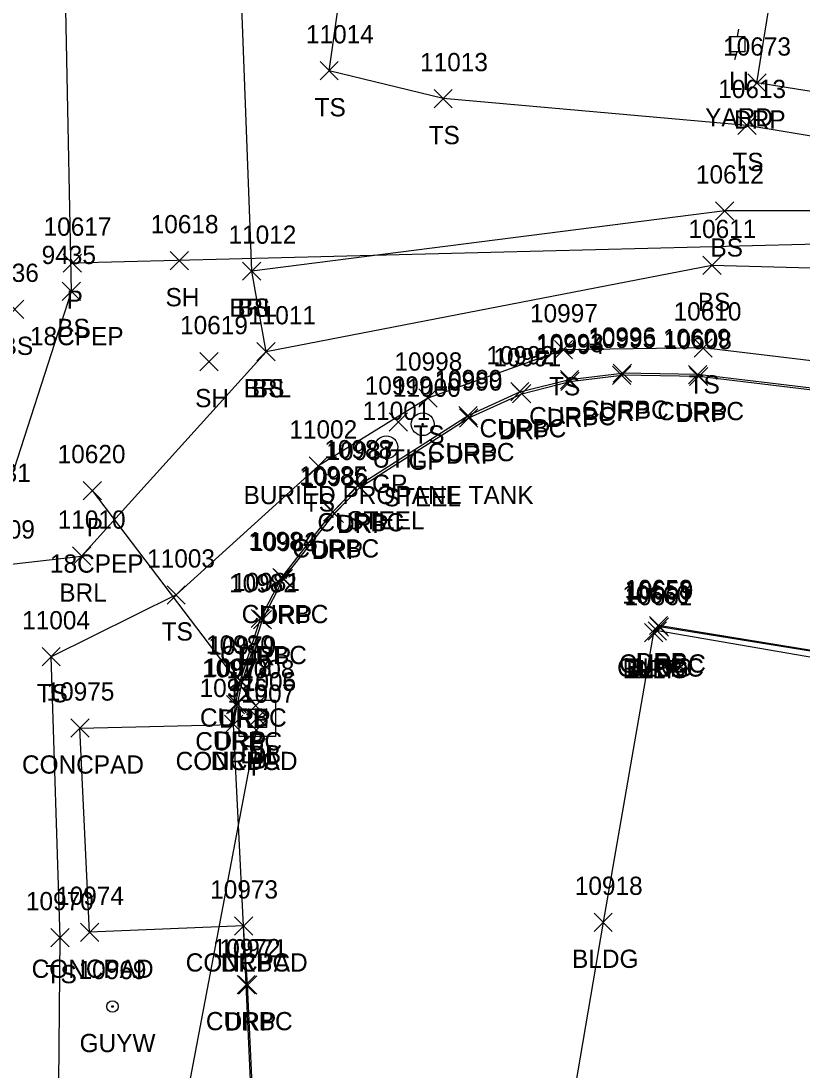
# Model space of a CAD drawing. Extents: x 1769141 to 1770911, y 735471 to 741449.
# Drawn here: x 1770303.8 to 1770389.5, y 738783 to 738898 of the extents above; entities that cross this region are included whole.
import ezdxf

# ---------------------------------------------------------------- set-up
doc = ezdxf.new("R2010")
doc.units = 0
for name, color, linetype in [('D_A', 7, 'Continuous'), ('D_C', 7, 'Continuous'), ('D_I', 7, 'Continuous'), ('D_TIC', 7, 'Continuous'), ('DCP', 7, 'Continuous'), ('DS', 7, 'Continuous'), ('L_A', 7, 'Continuous'), ('L_I', 7, 'Continuous'), ('L_TIC', 7, 'Continuous'), ('LABL', 7, 'Continuous'), ('LBC', 7, 'Continuous'), ('LELB', 7, 'Continuous'), ('LS', 7, 'Continuous'), ('R_A', 7, 'Continuous'), ('R_C', 7, 'Continuous'), ('R_I', 7, 'Continuous'), ('R_TIC', 7, 'Continuous'), ('RC', 7, 'Continuous'), ('RDP', 7, 'Continuous'), ('RGP', 7, 'Continuous'), ('U_A', 7, 'Continuous'), ('U_C', 7, 'Continuous'), ('U_I', 7, 'Continuous'), ('UDEFAULT', 7, 'Continuous'), ('ULP', 7, 'Continuous'), ('UPGW', 7, 'Continuous')]:
    doc.layers.add(name, color=color, linetype=linetype)

msp = doc.modelspace()

# ---------------------------------------------------------------- linework, layer by layer
at = {"layer": 'D_TIC'}
for points in [[(1770308.47, 738870.44), (1770310.47, 738872.44)], [(1770310.47, 738870.44), (1770308.47, 738872.44)], [(1770310.66, 738845.52), (1770312.66, 738847.52)], [(1770312.66, 738845.52), (1770310.66, 738847.52)], [(1770328.56, 738821.95), (1770330.56, 738823.95)], [(1770330.56, 738821.95), (1770328.56, 738823.95)], [(1770328.8, 738820.62), (1770330.8, 738822.62)], [(1770330.8, 738820.62), (1770328.8, 738822.62)], [(1770328.65, 738819.27), (1770330.65, 738821.27)], [(1770330.65, 738819.27), (1770328.65, 738821.27)]]:
    msp.add_lwpolyline(points, dxfattribs=at)
at = {"layer": 'DCP'}
for points in [[(1770447.14, 738874.96), (1770309.47, 738871.44)], [(1770311.66, 738846.52), (1770329.56, 738822.95)], [(1770316.85, 738752.59), (1770329.65, 738820.27)]]:
    msp.add_lwpolyline(points, dxfattribs=at)
at = {"layer": 'DS'}
for p, q in [((1770327.75, 738823.56), (1770331.75, 738823.56)), ((1770327.75, 738819.56), (1770327.75, 738823.56)), ((1770331.75, 738823.56), (1770331.75, 738819.56)), ((1770328.75, 738820.56), (1770328.75, 738822.56)), ((1770328.75, 738822.56), (1770330.75, 738822.56)), ((1770330.75, 738822.56), (1770330.75, 738820.56)), ((1770329.76, 738821.56), (1770329.76, 738821.56)), ((1770329.76, 738821.56), (1770329.76, 738821.56)), ((1770330.75, 738820.56), (1770328.75, 738820.56)), ((1770331.75, 738819.56), (1770327.75, 738819.56))]:
    msp.add_line(p, q, dxfattribs=at)
at = {"layer": 'L_TIC'}
for points in [[(1770336.62, 738891.52), (1770338.62, 738893.52)], [(1770338.62, 738891.52), (1770336.62, 738893.52)], [(1770349.12, 738888.47), (1770351.12, 738890.47)], [(1770351.12, 738888.47), (1770349.12, 738890.47)], [(1770382.42, 738885.53), (1770384.42, 738887.53)], [(1770384.42, 738885.53), (1770382.42, 738887.53)], [(1770379.98, 738876.16), (1770381.98, 738878.16)], [(1770381.98, 738876.16), (1770379.98, 738878.16)], [(1770320.21, 738870.71), (1770322.21, 738872.71)], [(1770322.21, 738870.71), (1770320.21, 738872.71)], [(1770328.13, 738869.56), (1770330.13, 738871.56)], [(1770330.13, 738869.56), (1770328.13, 738871.56)], [(1770328.13, 738869.56), (1770330.13, 738871.56)], [(1770330.13, 738869.56), (1770328.13, 738871.56)], [(1770378.59, 738870.19), (1770380.59, 738872.19)], [(1770380.59, 738870.19), (1770378.59, 738872.19)], [(1770308.37, 738867.34), (1770310.37, 738869.34)], [(1770310.37, 738867.34), (1770308.37, 738869.34)], [(1770302.17, 738865.38), (1770304.17, 738867.38)], [(1770304.17, 738865.38), (1770302.17, 738867.38)], [(1770329.71, 738860.73), (1770331.71, 738862.73)], [(1770331.71, 738860.73), (1770329.71, 738862.73)], [(1770329.71, 738860.73), (1770331.71, 738862.73)], [(1770331.71, 738860.73), (1770329.71, 738862.73)], [(1770362.31, 738860.95), (1770364.31, 738862.95)], [(1770364.31, 738860.95), (1770362.31, 738862.95)], [(1770377.62, 738861.15), (1770379.62, 738863.15)], [(1770379.62, 738861.15), (1770377.62, 738863.15)], [(1770323.44, 738859.65), (1770325.44, 738861.65)], [(1770325.44, 738859.65), (1770323.44, 738861.65)], [(1770347.45, 738855.66), (1770349.45, 738857.66)], [(1770349.45, 738855.66), (1770347.45, 738857.66)], [(1770335.44, 738848.22), (1770337.44, 738850.22)], [(1770337.44, 738848.22), (1770335.44, 738850.22)], [(1770309.49, 738838.34), (1770311.49, 738840.34)], [(1770311.49, 738838.34), (1770309.49, 738840.34)], [(1770319.85, 738834.08), (1770321.85, 738836.08)], [(1770321.85, 738834.08), (1770319.85, 738836.08)], [(1770372.19, 738829.95), (1770374.19, 738831.95)], [(1770374.19, 738829.95), (1770372.19, 738831.95)], [(1770372.6, 738830.13), (1770374.6, 738832.13)], [(1770374.6, 738830.13), (1770372.6, 738832.13)], [(1770306.15, 738827.31), (1770308.15, 738829.31)], [(1770308.15, 738827.31), (1770306.15, 738829.31)], [(1770306.15, 738827.31), (1770308.15, 738829.31)], [(1770308.15, 738827.31), (1770306.15, 738829.31)], [(1770309.31, 738819.5), (1770311.31, 738821.5)], [(1770311.31, 738819.5), (1770309.31, 738821.5)], [(1770326.15, 738819.89), (1770328.15, 738821.89)], [(1770328.15, 738819.89), (1770326.15, 738821.89)], [(1770366.66, 738798.21), (1770368.66, 738800.21)], [(1770368.66, 738798.21), (1770366.66, 738800.21)], [(1770310.36, 738797.12), (1770312.36, 738799.12)], [(1770312.36, 738797.12), (1770310.36, 738799.12)], [(1770327.25, 738797.81), (1770329.25, 738799.81)], [(1770329.25, 738797.81), (1770327.25, 738799.81)], [(1770307.13, 738796.53), (1770309.13, 738798.53)], [(1770309.13, 738796.53), (1770307.13, 738798.53)]]:
    msp.add_lwpolyline(points, dxfattribs=at)
at = {"layer": 'LABL'}
msp.add_lwpolyline([(1770301.12, 738838.26), (1770310.49, 738839.34), (1770330.71, 738861.73), (1770329.13, 738870.56), (1770327.4, 738916.95), (1770327.4, 738949.93), (1770323.84, 738997.9), (1770319.24, 739057.78)], dxfattribs=at)
at = {"layer": 'LBC'}
msp.add_lwpolyline([(1770355.73, 738726.42), (1770369.22, 738724.05), (1770376.65, 738722.75), (1770406.47, 738717.79), (1770405, 738709.95), (1770471.46, 738698.65), (1770482.87, 738764.69), (1770474.89, 738765.91), (1770480.75, 738799.69), (1770482.75, 738812.2), (1770482.74, 738812.43), (1770446.14, 738818.58), (1770408.11, 738825.21), (1770373.6, 738831.13), (1770373.19, 738830.95), (1770367.66, 738799.21), (1770361.53, 738763.21), (1770355.28, 738727.34)], dxfattribs=at)
at = {"layer": 'LELB'}
for points in [[(1770295.05, 738846.25), (1770301.67, 738844.46), (1770309.37, 738868.34), (1770308.29, 738922.87), (1770311.35, 738976.65), (1770313.73, 739027.43), (1770311.62, 739066.24), (1770308.24, 739091.62), (1770304.62, 739140.64), (1770305.1, 739176.18), (1770308.81, 739183.54)], [(1770580.79, 738863.86), (1770564.48, 738865.47), (1770543.38, 738868.95), (1770513.7, 738872.26), (1770461.13, 738876.61), (1770422.07, 738880.14), (1770383.42, 738886.53), (1770350.12, 738889.47), (1770337.62, 738892.52), (1770340.95, 738915.92), (1770342.1, 738948.84), (1770346.55, 738996.47), (1770341.4, 739000.6), (1770372.72, 739000.93), (1770395.17, 738998.49)], [(1770576.97, 738855.59), (1770564.55, 738860.34), (1770541.03, 738860.89), (1770512.78, 738864.69), (1770460.85, 738870.77), (1770421.54, 738877.17), (1770380.98, 738877.16), (1770329.13, 738870.56)], [(1770575.43, 738851.51), (1770564.62, 738854.06), (1770539.97, 738856.14), (1770512.9, 738854.36), (1770460.5, 738867.23), (1770420.36, 738870.08), (1770379.59, 738871.19), (1770330.71, 738861.73)], [(1770560.33, 738844.07), (1770537.38, 738847.06), (1770512.74, 738849.09), (1770458.64, 738853.08), (1770418.83, 738857.32), (1770378.62, 738862.15), (1770363.31, 738861.95), (1770348.45, 738856.66), (1770336.44, 738849.22), (1770320.85, 738835.08), (1770307.15, 738828.31)], [(1770329.94, 738652.83), (1770331.38, 738692.37), (1770329.06, 738732.37), (1770326.06, 738764.28), (1770316.4, 738767.86), (1770307.84, 738765.69), (1770308.13, 738797.53), (1770307.15, 738828.31)]]:
    msp.add_lwpolyline(points, dxfattribs=at)
at = {"layer": 'LS'}
msp.add_lwpolyline([(1770328.25, 738798.81), (1770311.36, 738798.12), (1770310.31, 738820.5), (1770327.15, 738820.89)], dxfattribs=at)
at = {"layer": 'R_TIC'}
for points in [[(1770383.52, 738890.18), (1770385.52, 738892.18)], [(1770385.52, 738890.18), (1770383.52, 738892.18)], [(1770368.7, 738858.15), (1770370.7, 738860.15)], [(1770370.7, 738858.15), (1770368.7, 738860.15)], [(1770368.7, 738858.15), (1770370.7, 738860.15)], [(1770370.7, 738858.15), (1770368.7, 738860.15)], [(1770368.76, 738858.38), (1770370.76, 738860.38)], [(1770370.76, 738858.38), (1770368.76, 738860.38)], [(1770368.76, 738858.38), (1770370.76, 738860.38)], [(1770370.76, 738858.38), (1770368.76, 738860.38)], [(1770377.01, 738858.23), (1770379.01, 738860.23)], [(1770379.01, 738858.23), (1770377.01, 738860.23)], [(1770377.13, 738858.02), (1770379.13, 738860.02)], [(1770379.13, 738858.02), (1770377.13, 738860.02)], [(1770362.97, 738857.67), (1770364.97, 738859.67)], [(1770364.97, 738857.67), (1770362.97, 738859.67)], [(1770363.02, 738857.48), (1770365.02, 738859.48)], [(1770365.02, 738857.48), (1770363.02, 738859.48)], [(1770357.53, 738856.35), (1770359.53, 738858.35)], [(1770359.53, 738856.35), (1770357.53, 738858.35)], [(1770357.73, 738856.13), (1770359.73, 738858.13)], [(1770359.73, 738856.13), (1770357.73, 738858.13)], [(1770351.85, 738853.73), (1770353.85, 738855.73)], [(1770353.85, 738853.73), (1770351.85, 738855.73)], [(1770351.93, 738853.47), (1770353.93, 738855.47)], [(1770353.93, 738853.47), (1770351.93, 738855.47)], [(1770339.76, 738846.05), (1770341.76, 738848.05)], [(1770341.76, 738846.05), (1770339.76, 738848.05)], [(1770340, 738845.86), (1770342, 738847.86)], [(1770342, 738845.86), (1770340, 738847.86)], [(1770337.01, 738843.18), (1770339.01, 738845.18)], [(1770339.01, 738843.18), (1770337.01, 738845.18)], [(1770337.21, 738843.01), (1770339.21, 738845.01)], [(1770339.21, 738843.01), (1770337.21, 738845.01)], [(1770331.44, 738835.99), (1770333.44, 738837.99)], [(1770333.44, 738835.99), (1770331.44, 738837.99)], [(1770331.61, 738835.88), (1770333.61, 738837.88)], [(1770333.61, 738835.88), (1770331.61, 738837.88)], [(1770329.08, 738831.5), (1770331.08, 738833.5)], [(1770331.08, 738831.5), (1770329.08, 738833.5)], [(1770329.32, 738831.36), (1770331.32, 738833.36)], [(1770331.32, 738831.36), (1770329.32, 738833.36)], [(1770372.73, 738830.73), (1770374.73, 738832.73)], [(1770374.73, 738830.73), (1770372.73, 738832.73)], [(1770372.83, 738830.57), (1770374.83, 738832.57)], [(1770374.83, 738830.57), (1770372.83, 738832.57)], [(1770372.19, 738829.95), (1770374.19, 738831.95)], [(1770374.19, 738829.95), (1770372.19, 738831.95)], [(1770372.6, 738830.13), (1770374.6, 738832.13)], [(1770374.6, 738830.13), (1770372.6, 738832.13)], [(1770326.88, 738824.65), (1770328.88, 738826.65)], [(1770328.88, 738824.65), (1770326.88, 738826.65)], [(1770327.07, 738824.53), (1770329.07, 738826.53)], [(1770329.07, 738824.53), (1770327.07, 738826.53)], [(1770326.36, 738822.05), (1770328.36, 738824.05)], [(1770328.36, 738822.05), (1770326.36, 738824.05)], [(1770326.56, 738822.12), (1770328.56, 738824.12)], [(1770328.56, 738822.12), (1770326.56, 738824.12)], [(1770326.15, 738819.89), (1770328.15, 738821.89)], [(1770328.15, 738819.89), (1770326.15, 738821.89)], [(1770326.15, 738819.89), (1770328.15, 738821.89)], [(1770328.15, 738819.89), (1770326.15, 738821.89)], [(1770327.25, 738797.81), (1770329.25, 738799.81)], [(1770329.25, 738797.81), (1770327.25, 738799.81)], [(1770327.25, 738797.81), (1770329.25, 738799.81)], [(1770329.25, 738797.81), (1770327.25, 738799.81)], [(1770327.53, 738791.38), (1770329.53, 738793.38)], [(1770329.53, 738791.38), (1770327.53, 738793.38)], [(1770327.68, 738791.35), (1770329.68, 738793.35)], [(1770329.68, 738791.35), (1770327.68, 738793.35)]]:
    msp.add_lwpolyline(points, dxfattribs=at)
at = {"layer": 'RC'}
for points in [[(1770327.15, 738820.89), (1770327.36, 738823.05), (1770327.88, 738825.65), (1770330.08, 738832.5), (1770332.44, 738836.99), (1770338.01, 738844.18), (1770340.76, 738847.05), (1770352.85, 738854.73), (1770358.53, 738857.35), (1770363.97, 738858.67), (1770369.76, 738859.38)], [(1770559.14, 738837.4), (1770547.13, 738838.98), (1770507.2, 738843.67), (1770457.96, 738849.56), (1770418.24, 738854.42), (1770378.01, 738859.23), (1770369.76, 738859.38)], [(1770482.74, 738812.43), (1770482.74, 738813.16), (1770446.12, 738819.34), (1770408.27, 738825.9), (1770398.32, 738827.63), (1770373.83, 738831.57), (1770373.6, 738831.13)], [(1770335.55, 738653.21), (1770335.33, 738656.41), (1770333.51, 738692.47), (1770331.55, 738732.27), (1770329.82, 738764.1), (1770328.53, 738792.38), (1770328.25, 738798.81)]]:
    msp.add_lwpolyline(points, dxfattribs=at)
at = {"layer": 'RDP'}
for points in [[(1770603.25, 738853.26), (1770597.44, 738860.22), (1770584.22, 738869.6), (1770576.32, 738873.13), (1770564.37, 738875.35), (1770547.13, 738877.36), (1770539.49, 738877.73), (1770517.93, 738876.69), (1770489.99, 738876.77), (1770463.1, 738878.98), (1770429.89, 738883.98), (1770384.52, 738891.18), (1770390.25, 738926.77), (1770396.42, 738962.6), (1770401.15, 738990.56), (1770408.49, 739034.94), (1770412.75, 739059.9), (1770415.7, 739078.03), (1770420.84, 739077.4)], [(1770335.75, 738653.39), (1770335.44, 738656.59), (1770333.78, 738692.49), (1770331.81, 738732.17), (1770329.99, 738764.25), (1770328.68, 738792.35), (1770328.25, 738798.81), (1770327.15, 738820.89), (1770327.56, 738823.12), (1770328.07, 738825.53), (1770330.32, 738832.36), (1770332.61, 738836.88), (1770338.21, 738844.01), (1770341, 738846.86), (1770352.93, 738854.47), (1770358.73, 738857.13), (1770364.02, 738858.48), (1770369.7, 738859.15)], [(1770559.14, 738837.4), (1770547.09, 738838.69), (1770507.28, 738843.44), (1770458.06, 738849.5), (1770418.21, 738854.18), (1770378.13, 738859.02), (1770369.7, 738859.15)], [(1770398.32, 738827.7), (1770373.73, 738831.73), (1770373.19, 738830.95)]]:
    msp.add_lwpolyline(points, dxfattribs=at)
at = {"layer": 'RGP'}
for p, q in [((1770347.88, 738853.79), (1770347.88, 738853.79)), ((1770343.89, 738851.26), (1770343.89, 738851.26))]:
    msp.add_line(p, q, dxfattribs=at)
for centre, radius in [((1770347.88, 738853.79), 1.25), ((1770347.88, 738853.79), 0.0833), ((1770343.89, 738851.26), 1.25), ((1770343.89, 738851.26), 0.0833)]:
    msp.add_circle(centre, radius, dxfattribs=at)
at = {"layer": 'UDEFAULT'}
for points in [[(1770344.2, 738853.03), (1770346.2, 738855.03)], [(1770346.2, 738853.03), (1770344.2, 738855.03)]]:
    msp.add_lwpolyline(points, dxfattribs=at)
at = {"layer": 'ULP'}
for p, q in [((1770382.51, 738897.09), (1770382.35, 738896.26)), ((1770381.51, 738894.59), (1770381.51, 738896.26)), ((1770381.51, 738896.26), (1770383.18, 738896.26)), ((1770383.18, 738896.26), (1770383.18, 738894.59)), ((1770383.18, 738894.59), (1770381.51, 738894.59)), ((1770382.1, 738893.76), (1770382.35, 738894.59)), ((1770382.35, 738895.42), (1770382.35, 738895.42))]:
    msp.add_line(p, q, dxfattribs=at)
at = {"layer": 'UPGW'}
for radius in [0.625, 0.0833]:
    msp.add_circle((1770313.87, 738789.98), radius, dxfattribs=at)

# ---------------------------------------------------------------- texts
at = {"layer": 'D_A'}
for s, p in [('P', (1770308.84, 738866.44)), ('P', (1770311.04, 738841.52)), ('P', (1770328.94, 738817.95)), ('DIB', (1770327.9, 738816.62)), ('DI', (1770328.81, 738816.56)), ('P', (1770329.03, 738815.27))]:
    msp.add_text(s, height=2, dxfattribs=at).set_placement(p)
at = {"layer": 'D_C'}
for p in [(1770304.83, 738862.44), (1770307.02, 738837.52)]:
    msp.add_text('18CPEP', height=2, dxfattribs=at).set_placement(p)
at = {"layer": 'D_I'}
for s, p in [('10617', (1770306.32, 738874.44)), ('10620', (1770307.86, 738849.52)), ('11008', (1770326.38, 738825.95)), ('11006', (1770326.56, 738824.62)), ('11005', (1770326.57, 738824.56)), ('11007', (1770326.47, 738823.27))]:
    msp.add_text(s, height=2, dxfattribs=at).set_placement(p)
at = {"layer": 'L_A'}
for s, p in [('TS', (1770336.03, 738887.52)), ('TS', (1770348.53, 738884.47)), ('TS', (1770381.83, 738881.53)), ('BS', (1770379.42, 738872.16)), ('SH', (1770319.69, 738866.71)), ('BS', (1770378.04, 738866.19)), ('BRL', (1770326.67, 738865.56)), ('BS', (1770327.57, 738865.56)), ('BS', (1770307.81, 738863.34)), ('BS', (1770301.61, 738861.38)), ('TS', (1770361.72, 738856.95)), ('TS', (1770377.03, 738857.15)), ('BRL', (1770328.25, 738856.73)), ('BS', (1770329.15, 738856.73)), ('SH', (1770322.93, 738855.65)), ('TS', (1770346.85, 738851.66)), ('TS', (1770334.85, 738844.22)), ('BRL', (1770308.04, 738834.34)), ('TS', (1770319.26, 738830.08)), ('BLDG', (1770369.78, 738825.95)), ('BLDG', (1770370.19, 738826.13)), ('TS', (1770305.56, 738823.31)), ('TS', (1770305.56, 738823.31)), ('CONCPAD', (1770303.95, 738815.5)), ('CONCPAD', (1770320.79, 738815.89)), ('CONCPAD', (1770321.9, 738793.81)), ('BLDG', (1770364.25, 738794.21)), ('CONCPAD', (1770305.01, 738793.12)), ('TS', (1770306.54, 738792.53))]:
    msp.add_text(s, height=2, dxfattribs=at).set_placement(p)
at = {"layer": 'L_I'}
for s, p in [('11014', (1770335.08, 738895.52)), ('11013', (1770347.59, 738892.47)), ('10613', (1770380.27, 738889.53)), ('10612', (1770377.83, 738880.16)), ('10618', (1770318.06, 738874.71)), ('10611', (1770377.01, 738874.19)), ('11012', (1770326.59, 738873.56)), ('11012', (1770326.59, 738873.56)), ('9435', (1770306.11, 738871.34)), ('9436', (1770299.85, 738869.38)), ('10997', (1770359.64, 738864.95)), ('10610', (1770375.38, 738865.15)), ('11011', (1770328.74, 738864.73)), ('11011', (1770328.74, 738864.73)), ('10619', (1770321.28, 738863.65)), ('10998', (1770344.78, 738859.66)), ('11002', (1770333.26, 738852.22)), ('9431', (1770298.97, 738847.46)), ('11010', (1770307.87, 738842.34)), ('11009', (1770297.93, 738841.26)), ('11003', (1770317.67, 738838.08)), ('10660', (1770369.75, 738834.13)), ('10661', (1770370, 738833.95)), ('11004', (1770303.97, 738831.31)), ('11004', (1770303.97, 738831.31)), ('10975', (1770306.64, 738823.5)), ('10976', (1770323.42, 738823.89)), ('10973', (1770324.58, 738801.81)), ('10918', (1770364.55, 738802.21)), ('10970', (1770304.38, 738800.53)), ('10974', (1770307.69, 738801.12))]:
    msp.add_text(s, height=2, dxfattribs=at).set_placement(p)
at = {"layer": 'R_A'}
for s, p in [('DRP', (1770382.01, 738886.18)), ('CURBC', (1770359.55, 738853.67)), ('DRP', (1770361.51, 738853.48)), ('CURBC', (1770365.34, 738854.38)), ('CURBC', (1770365.34, 738854.38)), ('DRP', (1770367.19, 738854.15)), ('DRP', (1770367.19, 738854.15)), ('CURBC', (1770373.59, 738854.23)), ('DRP', (1770375.62, 738854.02)), ('CURBC', (1770354.11, 738852.35)), ('DRP', (1770356.22, 738852.13)), ('GP', (1770346.32, 738848.79)), ('CURBC', (1770348.43, 738849.73)), ('DRP', (1770350.42, 738849.47)), ('GP', (1770342.32, 738846.26)), ('CURBC', (1770336.34, 738842.05)), ('DRP', (1770338.49, 738841.86)), ('CURBC', (1770333.59, 738839.18)), ('DRP', (1770335.7, 738839.01)), ('CURBC', (1770328.03, 738831.99)), ('DRP', (1770330.1, 738831.88)), ('CURBC', (1770325.67, 738827.5)), ('DRP', (1770327.81, 738827.36)), ('CURBC', (1770369.19, 738826.13)), ('CURBC', (1770369.41, 738826.57)), ('DRP', (1770370.68, 738825.95)), ('DRP', (1770371.21, 738826.73)), ('CURBC', (1770323.46, 738820.65)), ('DRP', (1770325.56, 738820.53)), ('CURBC', (1770322.95, 738818.05)), ('DRP', (1770325.05, 738818.12)), ('CURBC', (1770322.73, 738815.89)), ('DRP', (1770324.63, 738815.89)), ('CURBC', (1770323.83, 738793.81)), ('DRP', (1770325.74, 738793.81)), ('CURBC', (1770324.11, 738787.38)), ('DRP', (1770326.17, 738787.35))]:
    msp.add_text(s, height=2, dxfattribs=at).set_placement(p)
at = {"layer": 'R_C'}
for p in [(1770343.6, 738844.79), (1770339.61, 738842.26)]:
    msp.add_text('STEEL', height=2, dxfattribs=at).set_placement(p)
at = {"layer": 'R_I'}
for s, p in [('10673', (1770380.81, 738894.18)), ('10993', (1770360.3, 738861.67)), ('10994', (1770360.35, 738861.48)), ('10995', (1770366.03, 738862.15)), ('10995', (1770366.03, 738862.15)), ('10996', (1770366.03, 738862.38)), ('10996', (1770366.03, 738862.38)), ('10609', (1770374.2, 738862.23)), ('10608', (1770374.33, 738862.02)), ('10992', (1770354.86, 738860.35)), ('10991', (1770355.63, 738860.13)), ('10989', (1770349.17, 738857.73)), ('10990', (1770349.18, 738857.47)), ('11000', (1770344.61, 738856.79)), ('11001', (1770341.28, 738854.26)), ('10988', (1770337.09, 738850.05)), ('10987', (1770337.33, 738849.86)), ('10985', (1770334.34, 738847.18)), ('10986', (1770334.48, 738847.01)), ('10984', (1770328.78, 738839.99)), ('10983', (1770328.94, 738839.88)), ('10982', (1770326.65, 738835.36)), ('10981', (1770326.98, 738835.5)), ('10660', (1770369.75, 738834.13)), ('10661', (1770370, 738833.95)), ('10658', (1770370.01, 738834.73)), ('10659', (1770370.11, 738834.57)), ('10980', (1770324.12, 738828.65)), ('10979', (1770324.39, 738828.53)), ('10977', (1770323.7, 738826.05)), ('10978', (1770323.9, 738826.12)), ('10976', (1770323.42, 738823.89)), ('10976', (1770323.42, 738823.89)), ('10973', (1770324.58, 738801.81)), ('10973', (1770324.58, 738801.81)), ('10972', (1770324.86, 738795.38)), ('10971', (1770325.58, 738795.35))]:
    msp.add_text(s, height=2, dxfattribs=at).set_placement(p)
at = {"layer": 'U_A'}
for s, p in [('LI', (1770381.45, 738890.42)), ('UTIL', (1770342.37, 738849.03)), ('GUYW', (1770310.27, 738784.98))]:
    msp.add_text(s, height=2, dxfattribs=at).set_placement(p)
at = {"layer": 'U_C'}
for s, p in [('YARD', (1770378.84, 738886.42)), ('BURIED PROPANE TANK', (1770328.24, 738845.03))]:
    msp.add_text(s, height=2, dxfattribs=at).set_placement(p)
at = {"layer": 'U_I'}
for s, p in [('10999', (1770341.52, 738857.03)), ('10969', (1770310.15, 738792.98))]:
    msp.add_text(s, height=2, dxfattribs=at).set_placement(p)

doc.saveas('drawing.dxf')
